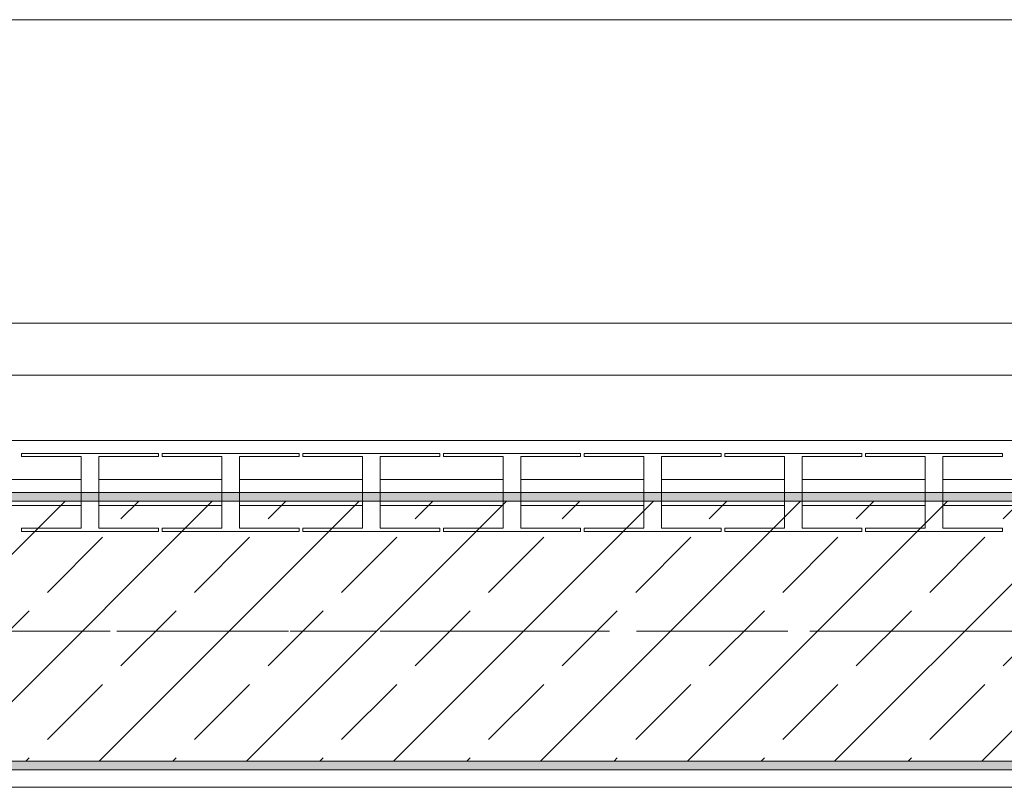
# Model space of a CAD drawing. Header units: metres. Extents: x -3.6 to 84.5, y -11 to 16.8.
# Tile 1049 of 1056: x 59.068 to 60.204, y 12.97 to 13.855. Entities that reach past the tile are written whole.
import ezdxf

# ---------------------------------------------------------------- set-up
doc = ezdxf.new("R2010")
doc.units = ezdxf.units.M
doc.header["$MEASUREMENT"] = 0
doc.linetypes.add('Achse', pattern=[0.2, 0.1, -0.05, 0, -0.05])
doc.linetypes.add('Strichlinie doppelt', pattern=[0.546806, 0.264583, -0.105833, 0.070556, -0.105833])
for name, color, linetype in [('301 - Elemente.Linie', 7, 'Continuous'), ('451 - Universal.Achsen Raster', 7, 'Continuous'), ('604 - Struktur.Wand Aussen', 7, 'Continuous'), ('608 - Struktur.Träger', 7, 'Continuous'), ('653 - Abdeckung.TB Verkofferung', 7, 'Continuous')]:
    doc.layers.add(name, color=color, linetype=linetype)
pattern_1 = [(45, (0, 0), (-0.01767767, 0.01767767), [0, -0.025])]

msp = doc.modelspace()

# ---------------------------------------------------------------- hatches: boundary and pattern name
at = {"layer": '608 - Struktur.Träger', "linetype": 'Continuous', "lineweight": 0, "true_color": 0x000000}
h = msp.add_hatch(dxfattribs=at)
h.set_pattern_fill('Gips_0001', color=18, style=0, pattern_type=2)
h.set_pattern_definition(pattern_1)
h.paths.add_polyline_path([(61.57, 13.31), (58.29, 13.31), (58.29, 13.3), (61.57, 13.3)])
h = msp.add_hatch(dxfattribs=at)
h.set_pattern_fill('Beton__Stahlbeton_0001', color=18, style=0, pattern_type=2)
h.set_pattern_definition([(45, (0, 0), (-0.08485281, 0.08485281), []), (45, (-0.04243, 0.04243), (-0.08485281, 0.08485281), [0.09, -0.03])])
h.paths.add_polyline_path([(50.78, 13), (51.09, 13), (54.37, 13), (54.69, 13), (57.97, 13), (58.29, 13), (61.57, 13), (61.88, 13), (61.88, 13.3), (61.57, 13.3), (58.29, 13.3), (57.97, 13.3), (54.69, 13.3), (54.37, 13.3), (51.09, 13.3), (50.78, 13.3)])
h = msp.add_hatch(dxfattribs=at)
h.set_pattern_fill('Gips_0001', color=18, style=0, pattern_type=2)
h.set_pattern_definition(pattern_1)
h.paths.add_polyline_path([(58.29, 13), (58.29, 12.99), (61.57, 12.99), (61.57, 13)])

# ---------------------------------------------------------------- linework, layer by layer
at = {"layer": '301 - Elemente.Linie', "color": 7, "linetype": 'Continuous', "lineweight": 9}
for p, q in [((61.16, 13.37), (58.76, 13.37)), ((59.0701, 13.3513), (59.0701, 13.355)), ((59.0701, 13.355), (59.2284, 13.355)), ((59.1391, 13.3513), (59.0701, 13.3513)), ((59.1391, 13.2688), (59.1391, 13.3513)), ((59.2284, 13.3513), (59.1594, 13.3513)), ((59.1594, 13.3513), (59.1594, 13.2688)), ((59.2284, 13.355), (59.2284, 13.3513)), ((59.2284, 13.355), (59.2284, 13.3513)), ((59.2324, 13.3513), (59.2324, 13.355)), ((59.2324, 13.3513), (59.2324, 13.355)), ((59.2324, 13.355), (59.3907, 13.355)), ((59.3014, 13.3513), (59.2324, 13.3513)), ((59.3014, 13.2688), (59.3014, 13.3513)), ((59.3907, 13.3513), (59.3217, 13.3513)), ((59.3217, 13.3513), (59.3217, 13.2688)), ((59.3907, 13.355), (59.3907, 13.3513)), ((59.3947, 13.3513), (59.3947, 13.355)), ((59.3947, 13.355), (59.553, 13.355)), ((59.4637, 13.3513), (59.3947, 13.3513)), ((59.4637, 13.2688), (59.4637, 13.3513)), ((59.553, 13.3513), (59.484, 13.3513)), ((59.484, 13.3513), (59.484, 13.2688)), ((59.553, 13.355), (59.553, 13.3513)), ((59.557, 13.3513), (59.557, 13.355)), ((59.557, 13.355), (59.7153, 13.355)), ((59.626, 13.3513), (59.557, 13.3513)), ((59.626, 13.2688), (59.626, 13.3513)), ((59.7153, 13.3513), (59.6463, 13.3513)), ((59.6463, 13.3513), (59.6463, 13.2688)), ((59.7153, 13.355), (59.7153, 13.3513)), ((59.7153, 13.355), (59.7153, 13.3513)), ((59.7194, 13.3513), (59.7194, 13.355)), ((59.7194, 13.3513), (59.7194, 13.355)), ((59.7194, 13.355), (59.8776, 13.355)), ((59.7883, 13.3513), (59.7194, 13.3513)), ((59.7883, 13.2688), (59.7883, 13.3513)), ((59.8776, 13.3513), (59.8086, 13.3513)), ((59.8086, 13.3513), (59.8086, 13.2688)), ((59.8776, 13.355), (59.8776, 13.3513)), ((59.8817, 13.3513), (59.8817, 13.355)), ((59.8817, 13.3513), (59.8817, 13.355)), ((59.8817, 13.355), (60.0399, 13.355)), ((59.9507, 13.3513), (59.8817, 13.3513)), ((59.9507, 13.2688), (59.9507, 13.3513)), ((60.0399, 13.3513), (59.9709, 13.3513)), ((59.9709, 13.3513), (59.9709, 13.2688)), ((60.0399, 13.355), (60.0399, 13.3513)), ((60.044, 13.3513), (60.044, 13.355)), ((60.044, 13.355), (60.2022, 13.355)), ((60.113, 13.3513), (60.044, 13.3513)), ((60.113, 13.2688), (60.113, 13.3513)), ((60.2022, 13.3513), (60.1333, 13.3513)), ((60.1333, 13.3513), (60.1333, 13.2688)), ((60.2022, 13.355), (60.2022, 13.3513)), ((60.2022, 13.355), (60.2022, 13.3513)), ((59.1391, 13.325), (58.9971, 13.325)), ((59.3014, 13.325), (59.1594, 13.325)), ((59.4637, 13.325), (59.3217, 13.325)), ((59.626, 13.325), (59.484, 13.325)), ((59.7883, 13.325), (59.6463, 13.325)), ((59.9507, 13.325), (59.8086, 13.325)), ((60.113, 13.325), (59.9709, 13.325)), ((60.2753, 13.325), (60.1333, 13.325)), ((59.1391, 13.295), (58.9971, 13.295)), ((59.3014, 13.295), (59.1594, 13.295)), ((59.4637, 13.295), (59.3217, 13.295)), ((59.626, 13.295), (59.484, 13.295)), ((59.7883, 13.295), (59.6463, 13.295)), ((59.9507, 13.295), (59.8086, 13.295)), ((60.113, 13.295), (59.9709, 13.295)), ((60.2753, 13.295), (60.1333, 13.295)), ((59.0701, 13.265), (59.0701, 13.2688)), ((59.0701, 13.2688), (59.1391, 13.2688)), ((59.2284, 13.265), (59.0701, 13.265)), ((59.2284, 13.265), (59.0701, 13.265)), ((59.1594, 13.2688), (59.2284, 13.2688)), ((59.2284, 13.2688), (59.2284, 13.265)), ((59.2284, 13.2688), (59.2284, 13.265)), ((59.2324, 13.265), (59.2324, 13.2688)), ((59.2324, 13.265), (59.2324, 13.2688)), ((59.2324, 13.2688), (59.3014, 13.2688)), ((59.3907, 13.265), (59.2324, 13.265)), ((59.3907, 13.265), (59.2324, 13.265)), ((59.3217, 13.2688), (59.3907, 13.2688)), ((59.3907, 13.2688), (59.3907, 13.265)), ((59.3947, 13.265), (59.3947, 13.2688)), ((59.3947, 13.2688), (59.4637, 13.2688)), ((59.553, 13.265), (59.3947, 13.265)), ((59.553, 13.265), (59.3947, 13.265)), ((59.484, 13.2688), (59.553, 13.2688)), ((59.553, 13.2688), (59.553, 13.265)), ((59.557, 13.265), (59.557, 13.2688)), ((59.557, 13.2688), (59.626, 13.2688)), ((59.7153, 13.265), (59.557, 13.265)), ((59.7153, 13.265), (59.557, 13.265)), ((59.6463, 13.2688), (59.7153, 13.2688)), ((59.7153, 13.2688), (59.7153, 13.265)), ((59.7153, 13.2688), (59.7153, 13.265)), ((59.7194, 13.265), (59.7194, 13.2688)), ((59.7194, 13.265), (59.7194, 13.2688)), ((59.7194, 13.2688), (59.7883, 13.2688)), ((59.8776, 13.265), (59.7194, 13.265)), ((59.8776, 13.265), (59.7194, 13.265)), ((59.8086, 13.2688), (59.8776, 13.2688)), ((59.8776, 13.2688), (59.8776, 13.265)), ((59.8817, 13.265), (59.8817, 13.2688)), ((59.8817, 13.265), (59.8817, 13.2688)), ((59.8817, 13.2688), (59.9507, 13.2688)), ((60.0399, 13.265), (59.8817, 13.265)), ((60.0399, 13.265), (59.8817, 13.265)), ((59.9709, 13.2688), (60.0399, 13.2688)), ((60.0399, 13.2688), (60.0399, 13.265)), ((60.044, 13.265), (60.044, 13.2688)), ((60.044, 13.2688), (60.113, 13.2688)), ((60.2022, 13.265), (60.044, 13.265)), ((60.2022, 13.265), (60.044, 13.265)), ((60.1333, 13.2688), (60.2022, 13.2688)), ((60.2022, 13.2688), (60.2022, 13.265)), ((60.2022, 13.2688), (60.2022, 13.265))]:
    msp.add_line(p, q, dxfattribs=at)
at = {"layer": '451 - Universal.Achsen Raster', "color": 160, "linetype": 'Strichlinie doppelt', "lineweight": 9, "true_color": 0x3232ff}
msp.add_line((64.935, 13.15), (-3.175, 13.15), dxfattribs=at)
at = {"layer": '604 - Struktur.Wand Aussen', "color": 7, "linetype": 'Continuous', "lineweight": 13}
for p, q in [((61.14, 13.855), (58.74, 13.855)), ((58.74, 13.445), (61.14, 13.445))]:
    msp.add_line(p, q, dxfattribs=at)
at = {"layer": '608 - Struktur.Träger', "color": 7, "linetype": 'Continuous', "lineweight": 13}
for p, q in [((50.78, 13.31), (61.88, 13.31)), ((61.57, 13.3), (58.29, 13.3)), ((50.78, 12.99), (61.88, 12.99))]:
    msp.add_line(p, q, dxfattribs=at)
at = {"layer": '608 - Struktur.Träger', "color": 7, "linetype": 'Continuous', "lineweight": 5}
for p, q in [((61.57, 13.31), (58.29, 13.31)), ((61.57, 12.99), (58.29, 12.99))]:
    msp.add_line(p, q, dxfattribs=at)
at = {"layer": '608 - Struktur.Träger', "color": 7, "linetype": 'Achse', "lineweight": 9}
msp.add_line((50.78, 13.15), (61.88, 13.15), dxfattribs=at)
at = {"layer": '608 - Struktur.Träger', "color": 7, "linetype": 'Continuous', "lineweight": 13, "flags": 128}
msp.add_lwpolyline([(61.88, 13), (61.57, 13), (58.29, 13), (57.97, 13), (54.69, 13), (54.37, 13), (51.09, 13), (50.78, 13)], dxfattribs=at)
at = {"layer": '653 - Abdeckung.TB Verkofferung', "color": 7, "linetype": 'Continuous', "lineweight": 9}
msp.add_line((50.99, 13.505), (61.57, 13.505), dxfattribs=at)
at = {"layer": '653 - Abdeckung.TB Verkofferung', "color": 7, "linetype": 'Continuous', "lineweight": 5}
for p, q in [((61.57, 12.99), (58.39, 12.99)), ((61.57, 12.97), (58.39, 12.97))]:
    msp.add_line(p, q, dxfattribs=at)

doc.saveas('drawing.dxf')
